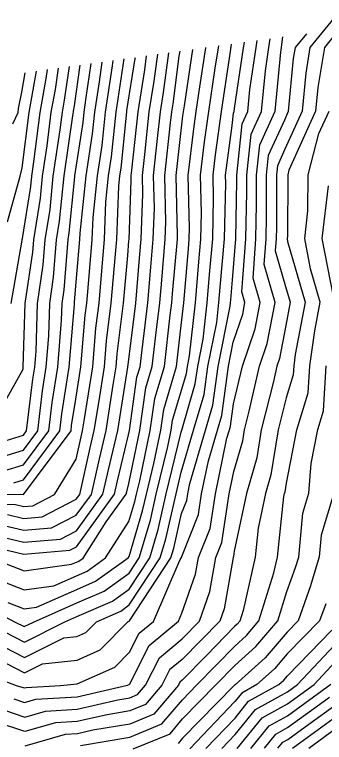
# Model space of a CAD drawing. Extents: x 42655 to 43811, y -141820 to -141156.
# Drawn here: x 43106.7 to 43136.6, y -141277.3 to -141206.9 of the extents above; entities that cross this region are included whole.
import ezdxf

# ---------------------------------------------------------------- set-up
doc = ezdxf.new("R2010")
doc.units = 0
doc.layers.add('ZE_HICN', color=7, linetype='Continuous')
doc.layers.add('ZE_LWCN', color=7, linetype='Continuous')

msp = doc.modelspace()

# ---------------------------------------------------------------- linework, layer by layer
at = {"layer": 'ZE_HICN'}
for points in [[(43106.585, -141273.106), (43107.632, -141273.454), (43108.714, -141273.143), (43112.718, -141272.918), (43117.59, -141271.789), (43117.744, -141271.721), (43117.8, -141271.665), (43119.7, -141267.939), (43122.52, -141265.603), (43122.856, -141264.824), (43124.176, -141261.052), (43124.454, -141259.431), (43125.58, -141256.61), (43126.095, -141253.261), (43127.215, -141247.88), (43127.445, -141247.092), (43127.554, -141246.722), (43127.849, -141244.569), (43128.702, -141240.923), (43129.928, -141237.314), (43130.412, -141234.752), (43129.733, -141232.404), (43130.019, -141228.592), (43130.083, -141225.245), (43130.083, -141222.429), (43130.397, -141219.494), (43131.87, -141216.258), (43132.418, -141210.527), (43132.482, -141210.092), (43132.526, -141209.792), (43132.628, -141209.07)], [(43102.497, -141263.464), (43106.728, -141265.677), (43107.597, -141266.118), (43108.504, -141265.669), (43112.675, -141263.828), (43115.314, -141262.677), (43117.749, -141260.942), (43118.721, -141259.458), (43119.802, -141255.806), (43120.372, -141253.288), (43121.484, -141248.689), (43121.814, -141247.118), (43121.953, -141246.13), (43122.755, -141243.455), (43123.297, -141241.615), (43123.388, -141240.948), (43123.596, -141239.909), (43124.165, -141234.782), (43124.504, -141230.808), (43124.696, -141228.617), (43124.754, -141226.097), (43124.666, -141222.454), (43125.055, -141219.213), (43125.46, -141216.288), (43126.085, -141212.073), (43126.381, -141210.121), (43126.42, -141209.93)], [(43104.393, -141257.193), (43107.559, -141257.952), (43111.119, -141257.645), (43112.642, -141256.859), (43115.215, -141253.312), (43115.748, -141250.942), (43116.649, -141247.142), (43117.627, -141241.01), (43117.633, -141240.975), (43117.635, -141240.95), (43117.655, -141240.791), (43118.384, -141234.809), (43118.782, -141230.07), (43118.908, -141228.644), (43119.069, -141224.287), (43119.029, -141222.481), (43119.251, -141220.43), (43119.697, -141216.315), (43120.17, -141213.352), (43120.511, -141210.748)], [(43106.573, -141252.191), (43107.531, -141251.9), (43111.048, -141247.169), (43111.247, -141245.542), (43111.955, -141241.002), (43112.452, -141234.942), (43112.455, -141234.837), (43112.468, -141234.751), (43112.534, -141233.919), (43112.985, -141228.672), (43113.008, -141228.064), (43113.581, -141222.506), (43114.207, -141218.454), (43114.423, -141216.339), (43114.868, -141213.395), (43115.145, -141211.491)], [(43106.336, -141234.865), (43107.387, -141228.741), (43107.389, -141228.698), (43107.394, -141228.664), (43107.421, -141228.564), (43108.23, -141223.54), (43108.329, -141222.531), (43108.534, -141221.14), (43109.142, -141216.364), (43109.731, -141213.084), (43109.855, -141212.224)], [(43137.534, -141234.183), (43136.435, -141228.561), (43137.044, -141223.464)], [(43118.139, -141277.949), (43121.705, -141276.472), (43122.904, -141275.051), (43126.145, -141271.749), (43127.968, -141269.874), (43130.005, -141268.046), (43132.135, -141265.558), (43133.022, -141262.731), (43133.852, -141260.405), (43134.155, -141259.386), (43134.571, -141255.14), (43135.148, -141253.218), (43135.349, -141250.329), (43135.993, -141247.052), (43136.545, -141245.253), (43136.814, -141240.885)], [(43128.215, -141277.902), (43130.631, -141274.924), (43133.073, -141273.578), (43135.648, -141271.704), (43138.14, -141269.044)], [(43135.141, -141277.869), (43138.171, -141275.662)]]:
    msp.add_lwpolyline(points, dxfattribs=at)
at = {"layer": 'ZE_LWCN'}
for points in [[(43137.848, -141206.901), (43135.242, -141210.079), (43134.836, -141212.563), (43134.487, -141216.245), (43132.821, -141219.934), (43132.094, -141221.53), (43131.999, -141222.42), (43131.999, -141227.544), (43131.979, -141228.582), (43131.891, -141229.765), (43132.883, -141233.2), (43133.327, -141234.739), (43132.901, -141236.995), (43132.302, -141240.163), (43132.049, -141240.907), (43131.702, -141242.393), (43130.535, -141247.077), (43130.104, -141249.782), (43129.106, -141253.247), (43127.916, -141258.824), (43127.839, -141259.32), (43127.801, -141259.415), (43126.949, -141264.38), (43126.527, -141265.584), (43122.877, -141269.299), (43121.668, -141270.3), (43120.917, -141271.773), (43119.343, -141273.639), (43117.812, -141274.273), (43115.445, -141274.668), (43112.729, -141275.297), (43110.609, -141275.416), (43107.645, -141276.267), (43104.779, -141275.315)], [(43102.529, -141270.195), (43106.924, -141271.839), (43107.489, -141272.001), (43107.625, -141272.047), (43107.766, -141272.006), (43111.093, -141271.819), (43112.712, -141271.651), (43116.346, -141270.043), (43117.785, -141268.583), (43118.716, -141266.759), (43120.097, -141265.614), (43122.677, -141259.626), (43122.8, -141259.439), (43122.808, -141259.412), (43122.83, -141259.315), (43124.451, -141255.255), (43124.756, -141253.267), (43125.421, -141250.073), (43126.291, -141247.097), (43126.703, -141245.701), (43127.356, -141240.929), (43127.821, -141238.598), (43128.741, -141235.89), (43128.954, -141234.759), (43128.655, -141233.723), (43129.038, -141228.596), (43129.125, -141224.095), (43129.125, -141222.433), (43129.549, -141218.476), (43130.556, -141216.264), (43130.93, -141212.347), (43131.262, -141210.098), (43131.387, -141209.242)], [(43105.682, -141274.211), (43107.639, -141274.861), (43109.662, -141274.28), (43112.723, -141274.108), (43116.647, -141273.198), (43117.806, -141273.005), (43118.556, -141272.694), (43119.327, -141271.781), (43120.684, -141269.12), (43122.867, -141267.311), (43124.555, -141265.593), (43125.562, -141262.716), (43126.128, -141259.423), (43126.71, -141257.965), (43127.434, -141253.254), (43127.879, -141251.114), (43128.736, -141248.14), (43128.904, -141247.085), (43129.359, -141245.257), (43130.376, -141240.915), (43131.115, -141238.738), (43131.87, -141234.746), (43130.812, -141231.085), (43130.999, -141228.587), (43131.041, -141226.394), (43131.041, -141222.424), (43131.246, -141220.512), (43132.808, -141217.081), (43133.182, -141216.251), (43133.665, -141211.158), (43133.84, -141210.086), (43134.935, -141208.75)], [(43137.856, -141208.594), (43136.643, -141210.072), (43136.007, -141213.968), (43135.791, -141216.239), (43133.211, -141221.954), (43133.09, -141222.415), (43133.061, -141228.335), (43133.032, -141228.577), (43133.084, -141228.845), (43134.78, -141234.732), (43133.826, -141239.795), (43133.673, -141240.9), (43133.621, -141241.745), (43132.934, -141243.985), (43132.166, -141247.07), (43131.472, -141251.423), (43130.95, -141253.238), (43130.236, -141256.581), (43129.932, -141259.405), (43128.781, -141264.558), (43128.462, -141265.575), (43128.2, -141265.881), (43127.95, -141266.105), (43125.223, -141268.909), (43122.886, -141271.287), (43122.652, -141271.481), (43122.507, -141271.766), (43120.13, -141274.583), (43117.818, -141275.541), (43114.243, -141276.137), (43112.734, -141276.487), (43111.557, -141276.553), (43107.652, -141277.674)], [(43103.664, -141267.084), (43107.611, -141269.088), (43111.413, -141267.202), (43112.69, -141267.069), (43113.55, -141266.689), (43114.584, -141265.64), (43116.931, -141264.617), (43117.764, -141264.023), (43120.761, -141259.448), (43121.305, -141257.609), (43122.285, -141253.279), (43122.792, -141251.183), (43123.984, -141247.108), (43125, -141243.658), (43125.372, -141240.939), (43126.217, -141236.704), (43126.432, -141234.771), (43126.559, -141233.273), (43126.967, -141228.606), (43127.09, -141223.24), (43127.071, -141222.443), (43127.156, -141221.734), (43127.722, -141217.647), (43127.852, -141216.44), (43127.926, -141216.276), (43127.954, -141215.986), (43128.822, -141210.109), (43128.898, -141209.586)], [(43103.837, -141265.691), (43107.604, -141267.603), (43111.533, -141265.654), (43112.681, -141265.148), (43116.122, -141263.647), (43117.757, -141262.482), (43119.741, -141259.453), (43120.554, -141256.707), (43121.329, -141253.283), (43122.773, -141247.307), (43122.83, -141247.113), (43124.148, -141242.636), (43124.38, -141240.943), (43124.906, -141238.307), (43125.298, -141234.776), (43125.532, -141232.041), (43125.832, -141228.611), (43125.922, -141224.668), (43125.868, -141222.448), (43126.106, -141220.473), (43126.686, -141216.282), (43127.582, -141210.243), (43127.601, -141210.115), (43127.618, -141210.032), (43127.655, -141209.759)], [(43105.805, -141269.652), (43107.618, -141270.573), (43109.365, -141269.707), (43112.701, -141269.36), (43114.948, -141268.366), (43117.649, -141265.626), (43117.739, -141265.586), (43117.771, -141265.564), (43121.78, -141259.444), (43122.056, -141258.51), (43122.81, -141255.179), (43123.321, -141253.9), (43123.417, -141253.273), (43123.627, -141252.267), (43125.138, -141247.103), (43125.851, -141244.679), (43126.364, -141240.934), (43127.527, -141235.101), (43127.565, -141234.766), (43127.587, -141234.506), (43127.79, -141232.176), (43128.058, -141228.601), (43128.166, -141222.945), (43128.166, -141222.438), (43128.7, -141217.458), (43129.241, -141216.27), (43129.442, -141214.166), (43130.042, -141210.103), (43130.142, -141209.414)], [(43103.605, -141258.156), (43107.565, -141259.107), (43112.017, -141258.722), (43112.649, -141258.395), (43116.34, -141253.307), (43116.633, -141252.004), (43117.687, -141247.561), (43117.775, -141247.137), (43118.501, -141241.99), (43118.807, -141240.97), (43118.996, -141239.336), (43119.548, -141234.803), (43119.839, -141231.339), (43120.077, -141228.638), (43120.189, -141225.631), (43120.118, -141222.475), (43120.506, -141218.895), (43120.787, -141216.31), (43121.084, -141214.448), (43121.587, -141210.599)], [(43103.763, -141261.076), (43107.581, -141262.546), (43110.472, -141262.156), (43112.662, -141261.189), (43113.697, -141260.738), (43115.471, -141259.473), (43117.726, -141255.941), (43118.3, -141254.003), (43118.459, -141253.297), (43118.771, -141252.006), (43119.794, -141247.128), (43120.227, -141244.06), (43121.157, -141240.959), (43121.73, -141235.992), (43121.876, -141234.793), (43121.953, -141233.875), (43122.417, -141228.627), (43122.428, -141228.317), (43122.297, -141222.465), (43122.642, -141219.286), (43122.954, -141216.692), (43123.008, -141216.299), (43123.092, -141215.734), (43123.919, -141210.276)], [(43104.504, -141259.525), (43107.572, -141260.706), (43112.164, -141260.087), (43112.656, -141259.869), (43112.889, -141259.768), (43113.288, -141259.484), (43115.531, -141255.969), (43117.466, -141253.301), (43117.519, -141253.066), (43117.709, -141252.265), (43118.785, -141247.132), (43119.364, -141243.025), (43119.982, -141240.964), (43120.363, -141237.664), (43120.712, -141234.798), (43120.896, -141232.607), (43121.247, -141228.633), (43121.309, -141226.974), (43121.208, -141222.47), (43121.762, -141217.36), (43121.876, -141216.305), (43121.997, -141215.545), (43122.603, -141210.919), (43122.674, -141210.448)], [(43106.017, -141263.78), (43107.589, -141264.385), (43108.78, -141264.225), (43112.669, -141262.508), (43114.506, -141261.707), (43117.655, -141259.463), (43117.742, -141259.327), (43119.051, -141254.905), (43119.416, -141253.292), (43120.128, -141250.348), (43120.804, -141247.123), (43121.09, -141245.095), (43122.332, -141240.953), (43122.728, -141237.528), (43123.032, -141234.787), (43123.477, -141229.575), (43123.56, -141228.622), (43123.585, -141227.526), (43123.463, -141222.46), (43124.004, -141217.952), (43124.234, -141216.293), (43124.589, -141213.903), (43125.161, -141210.126), (43125.166, -141210.103)], [(43102.449, -141253.303), (43107.528, -141253.336), (43107.537, -141253.334), (43112.123, -141247.164), (43112.184, -141246.667), (43112.582, -141244.115), (43113.08, -141240.997), (43113.5, -141235.99), (43113.644, -141234.831), (43113.774, -141233.326), (43114.174, -141228.666), (43114.254, -141226.541), (43114.671, -141222.501), (43115.125, -141219.556), (43115.455, -141216.335), (43116.132, -141211.848), (43116.206, -141211.344)], [(43102.454, -141254.281), (43106.757, -141254.302), (43107.543, -141254.49), (43108.426, -141254.414), (43110.518, -141253.334), (43112.609, -141249.9), (43113.092, -141247.756), (43113.234, -141247.158), (43113.388, -141246.194), (43114.218, -141240.991), (43114.534, -141237.23), (43114.833, -141234.826), (43115.101, -141231.703), (43115.363, -141228.66), (43115.5, -141225.017), (43115.76, -141222.496), (43116.044, -141220.658), (43116.487, -141216.33), (43117.262, -141211.198)], [(43105.181, -141256.229), (43107.554, -141256.798), (43110.222, -141256.568), (43112.635, -141255.322), (43114.089, -141253.317), (43114.863, -141249.88), (43115.511, -141247.148), (43116.214, -141242.738), (43116.495, -141240.98), (43116.601, -141239.71), (43117.211, -141234.814), (43117.605, -141230.223), (43117.725, -141228.802), (43117.738, -141228.649), (43117.95, -141222.944), (43117.939, -141222.486), (43117.996, -141221.965), (43118.608, -141216.32), (43119.256, -141212.256), (43119.434, -141210.897)], [(43105.969, -141255.265), (43107.548, -141255.644), (43109.324, -141255.491), (43112.628, -141253.785), (43112.963, -141253.322), (43113.978, -141248.818), (43114.372, -141247.153), (43114.801, -141244.466), (43115.356, -141240.986), (43115.568, -141238.47), (43116.022, -141234.82), (43116.429, -141230.079), (43116.552, -141228.655), (43116.746, -141223.493), (43116.85, -141222.491), (43116.963, -141221.76), (43117.519, -141216.325), (43117.539, -141216.192), (43118.342, -141211.16), (43118.357, -141211.046)], [(43103.709, -141248.755), (43107.511, -141247.601), (43107.821, -141247.184), (43108.436, -141242.17), (43108.615, -141241.017), (43108.741, -141239.48), (43108.881, -141234.854), (43109.428, -141231.105), (43109.621, -141228.687), (43110.091, -141225.772), (43110.41, -141222.521), (43111.07, -141218.039), (43111.284, -141216.354), (43111.492, -141215.197), (43111.964, -141211.932)], [(43104.101, -141247.201), (43107.48, -141241.192), (43107.498, -141241.045), (43107.502, -141241.023), (43107.504, -141240.993), (43107.689, -141234.859), (43108.415, -141229.889), (43108.511, -141228.693), (43109.161, -141224.656), (43109.37, -141222.526), (43109.802, -141219.589), (43110.213, -141216.359), (43110.611, -141214.141), (43110.909, -141212.078)], [(43104.664, -141249.901), (43107.517, -141249.034), (43108.896, -141247.179), (43109.373, -141243.294), (43109.729, -141241.012), (43109.978, -141237.967), (43110.072, -141234.848), (43110.441, -141232.32), (43110.732, -141228.682), (43111.021, -141226.888), (43111.451, -141222.516), (43112.338, -141216.488), (43112.356, -141216.349), (43112.373, -141216.254), (43112.449, -141215.726), (43113.022, -141211.785)], [(43105.619, -141251.046), (43107.524, -141250.467), (43109.972, -141247.174), (43110.31, -141244.418), (43110.842, -141241.007), (43111.215, -141236.455), (43111.264, -141234.842), (43111.455, -141233.536), (43111.843, -141228.677), (43111.952, -141228.004), (43112.481, -141222.612), (43112.492, -141222.511), (43113.288, -141217.352), (43113.391, -141216.344), (43113.603, -141214.941), (43114.083, -141211.638)], [(43105.98, -141226.968), (43107.204, -141222.536), (43107.389, -141221.724), (43108.071, -141216.369), (43108.788, -141212.371)], [(43106.477, -141217.457), (43107.017, -141216.374), (43107.037, -141215.98), (43107.355, -141214.396), (43107.691, -141212.523)], [(43113.042, -141277.607), (43117.824, -141276.809), (43120.918, -141275.528), (43122.895, -141273.183), (43124.294, -141271.757), (43127.959, -141267.99), (43129.102, -141266.963), (43130.298, -141265.566), (43131.756, -141260.919), (43132.097, -141259.395), (43132.728, -141253.533), (43132.793, -141253.229), (43132.841, -141253.064), (43132.973, -141252.234), (43133.99, -141247.061), (43135.083, -141243.499), (43135.244, -141240.892), (43135.713, -141237.487), (43136.234, -141234.725), (43135.309, -141231.514), (43134.733, -141228.569), (43135.053, -141225.899), (43135.07, -141222.405), (43136.118, -141218.398), (43137.096, -141216.233)], [(43137.559, -141253.207), (43136.341, -141257.264), (43136.134, -141259.376), (43135.31, -141262.154), (43134.099, -141265.549), (43133.04, -141266.637), (43130.907, -141269.129), (43127.997, -141271.74), (43127.983, -141271.748), (43127.976, -141271.756), (43127.884, -141271.852), (43122.912, -141276.918), (43122.492, -141277.416)], [(43136.768, -141263.903), (43136.184, -141265.539), (43133.05, -141268.762), (43131.81, -141270.211), (43130.117, -141271.73), (43128.645, -141272.542), (43127.984, -141273.357), (43123.626, -141277.923)], [(43125.168, -141277.916), (43127.991, -141274.957), (43129.307, -141273.336), (43132.237, -141271.72), (43132.712, -141271.294), (43133.06, -141270.887), (43137.353, -141266.471)], [(43126.71, -141277.909), (43127.999, -141276.558), (43129.969, -141274.13), (43133.068, -141272.421), (43134.043, -141271.711), (43138.132, -141267.346)], [(43129.526, -141277.895), (43131.293, -141275.719), (43133.078, -141274.734), (43137.253, -141271.696)], [(43130.838, -141277.889), (43131.955, -141276.513), (43133.084, -141275.89), (43137.122, -141272.952)], [(43132.149, -141277.883), (43132.617, -141277.307), (43133.089, -141277.046), (43134.78, -141275.816), (43138.16, -141273.354)], [(43133.541, -141277.877), (43138.165, -141274.508)]]:
    msp.add_lwpolyline(points, dxfattribs=at)

doc.saveas('drawing.dxf')
